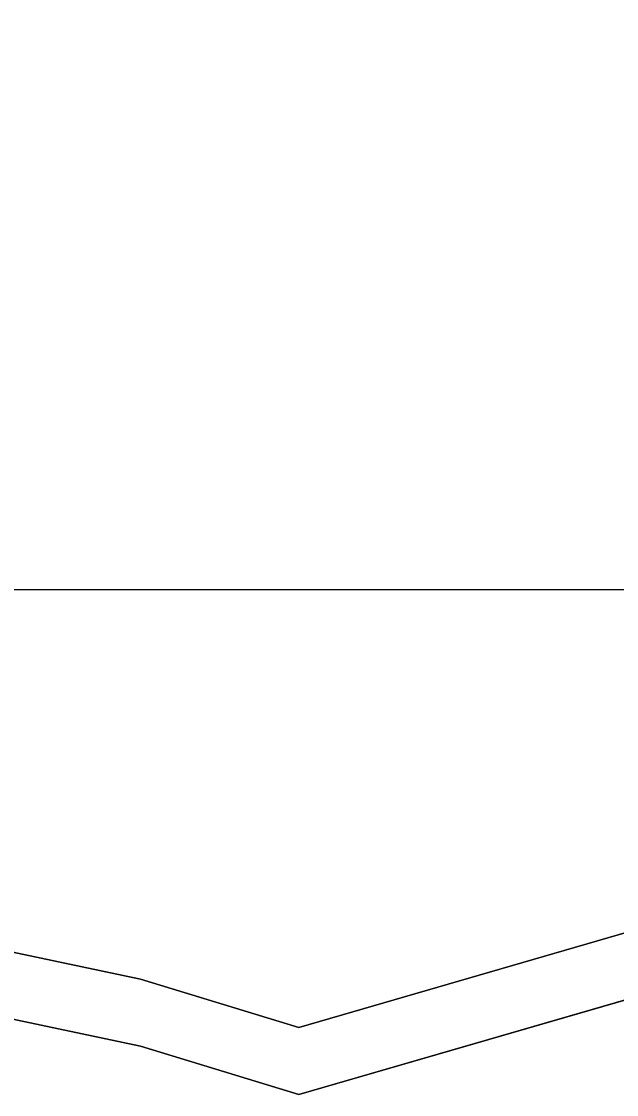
# Model space of a CAD drawing. Extents: x 1131015 to 1136271, y 133453 to 174329.
# Drawn here: x 1132363.426 to 1132365.642, y 158675.775 to 158679.771 of the extents above; entities that cross this region are included whole.
import ezdxf

# ---------------------------------------------------------------- set-up
doc = ezdxf.new("R2010")
doc.units = 0
for name, color, linetype in [('DESIGN - EARTHWORK - Shapes', 7, 'Continuous'), ('DESIGN - SHEET - Linework', 7, 'Continuous'), ('SURVEY - GROUND - Bottom of Topsoil Layer', 7, 'Continuous'), ('SURVEY - GROUND - Top of Ground', 7, 'Continuous')]:
    doc.layers.add(name, color=color, linetype=linetype)

msp = doc.modelspace()

# ---------------------------------------------------------------- linework, layer by layer
at = {"layer": 'DESIGN - EARTHWORK - Shapes'}
for points in [[(1132382.0635, 158676.9492), (1132369.7209, 158676.8901), (1132367.8772, 158676.8286), (1132367.4702, 158676.6482), (1132364.4593, 158675.7752), (1132363.8693, 158675.9553), (1132357.461, 158677.3097), (1132357.1413, 158677.339), (1132353.2782, 158678.027), (1132353.2782, 158678.277), (1132349.1527, 158678.628), (1132344.7792, 158678.9487), (1132340.4556, 158679.3144), (1132336.5472, 158679.645), (1132334.6998, 158679.7712)], [(1132382.0635, 158676.9492), (1132369.7209, 158676.8901), (1132367.8772, 158676.8286), (1132367.4702, 158676.6482), (1132364.4593, 158675.7752), (1132363.8693, 158675.9553), (1132357.461, 158677.3097), (1132357.1413, 158677.339), (1132353.2782, 158678.027), (1132353.2782, 158678.277), (1132349.1527, 158678.628), (1132344.7792, 158678.9487), (1132340.4556, 158679.3144), (1132336.5472, 158679.645), (1132334.6998, 158679.7712)], [(1132334.6998, 158679.7712), (1132336.5472, 158679.645), (1132340.4556, 158679.3144), (1132344.7792, 158678.9487), (1132349.1527, 158678.628), (1132353.2782, 158678.277), (1132353.2782, 158678.027), (1132357.1413, 158677.339), (1132357.461, 158677.3097), (1132363.8693, 158675.9553), (1132364.4593, 158675.7752), (1132367.4702, 158676.6482), (1132367.8772, 158676.8286), (1132369.7209, 158676.8901), (1132382.0635, 158676.9492)], [(1132382.0635, 158676.9492), (1132369.7209, 158676.8901), (1132367.8772, 158676.8286), (1132367.4702, 158676.6482), (1132364.4593, 158675.7752), (1132363.8693, 158675.9553), (1132357.461, 158677.3097), (1132357.1413, 158677.339), (1132353.2782, 158678.027), (1132353.2782, 158678.277), (1132349.1527, 158678.628), (1132344.7792, 158678.9487), (1132340.4556, 158679.3144), (1132336.5472, 158679.645), (1132334.6998, 158679.7712)], [(1132382.0635, 158676.9492), (1132369.7209, 158676.8901), (1132367.8772, 158676.8286), (1132367.4702, 158676.6482), (1132364.4593, 158675.7752), (1132363.8693, 158675.9553), (1132357.461, 158677.3097), (1132357.1413, 158677.339), (1132353.2782, 158678.027), (1132353.2782, 158678.277), (1132349.1527, 158678.628), (1132344.7792, 158678.9487), (1132340.4556, 158679.3144), (1132336.5472, 158679.645), (1132334.6998, 158679.7712)], [(1132382.0635, 158676.9492), (1132369.7209, 158676.8901), (1132367.8772, 158676.8286), (1132367.4702, 158676.6482), (1132364.4593, 158675.7752), (1132363.8693, 158675.9553), (1132357.461, 158677.3097), (1132357.1413, 158677.339), (1132353.2782, 158678.027), (1132353.2782, 158678.277), (1132349.1527, 158678.628), (1132344.7792, 158678.9487), (1132340.4556, 158679.3144), (1132336.5472, 158679.645), (1132334.6998, 158679.7712)], [(1132382.0635, 158676.9492), (1132369.7209, 158676.8901), (1132367.8772, 158676.8286), (1132367.4702, 158676.6482), (1132364.4593, 158675.7752), (1132363.8693, 158675.9553), (1132357.461, 158677.3097), (1132357.1413, 158677.339), (1132353.2782, 158678.027), (1132353.2782, 158678.277), (1132349.1527, 158678.628), (1132344.7792, 158678.9487), (1132340.4556, 158679.3144), (1132336.5472, 158679.645), (1132334.6998, 158679.7712)], [(1132382.0635, 158676.9492), (1132369.7209, 158676.8901), (1132367.8772, 158676.8286), (1132367.4702, 158676.6482), (1132364.4593, 158675.7752), (1132363.8693, 158675.9553), (1132357.461, 158677.3097), (1132357.1413, 158677.339), (1132353.2782, 158678.027), (1132353.2782, 158678.277), (1132349.1527, 158678.628), (1132344.7792, 158678.9487), (1132340.4556, 158679.3144), (1132336.5472, 158679.645), (1132334.6998, 158679.7712)], [(1132382.0635, 158676.9492), (1132369.7209, 158676.8901), (1132367.8772, 158676.8286), (1132367.4702, 158676.6482), (1132364.4593, 158675.7752), (1132363.8693, 158675.9553), (1132357.461, 158677.3097), (1132357.1413, 158677.339), (1132353.2782, 158678.027), (1132353.2782, 158678.277), (1132349.1527, 158678.628), (1132344.7792, 158678.9487), (1132340.4556, 158679.3144), (1132336.5472, 158679.645), (1132334.6998, 158679.7712)], [(1132382.0635, 158676.9492), (1132369.7209, 158676.8901), (1132367.8772, 158676.8286), (1132367.4702, 158676.6482), (1132364.4593, 158675.7752), (1132363.8693, 158675.9553), (1132357.461, 158677.3097), (1132357.1413, 158677.339), (1132353.2782, 158678.027), (1132353.2782, 158678.277), (1132349.1527, 158678.628), (1132344.7792, 158678.9487), (1132340.4556, 158679.3144), (1132336.5472, 158679.645), (1132334.6998, 158679.7712)], [(1132382.0635, 158676.9492), (1132369.7209, 158676.8901), (1132367.8772, 158676.8286), (1132367.4702, 158676.6482), (1132364.4593, 158675.7752), (1132363.8693, 158675.9553), (1132357.461, 158677.3097), (1132357.1413, 158677.339), (1132353.2782, 158678.027), (1132353.2782, 158678.277), (1132349.1527, 158678.628), (1132344.7792, 158678.9487), (1132340.4556, 158679.3144), (1132336.5472, 158679.645), (1132334.6998, 158679.7712)], [(1132334.6998, 158679.7712), (1132336.5472, 158679.645), (1132340.4556, 158679.3144), (1132344.7792, 158678.9487), (1132349.1527, 158678.628), (1132353.2782, 158678.277), (1132353.2782, 158678.027), (1132357.1413, 158677.339), (1132357.461, 158677.3097), (1132363.8693, 158675.9553), (1132364.4593, 158675.7752), (1132367.4702, 158676.6482), (1132367.8772, 158676.8286), (1132369.7209, 158676.8901), (1132382.0635, 158676.9492)], [(1132382.0635, 158676.9492), (1132369.7209, 158676.8901), (1132367.8772, 158676.8286), (1132367.4702, 158676.6482), (1132364.4593, 158675.7752), (1132363.8693, 158675.9553), (1132357.461, 158677.3097), (1132357.1413, 158677.339), (1132353.2782, 158678.027), (1132353.2782, 158678.277), (1132349.1527, 158678.628), (1132344.7792, 158678.9487), (1132340.4556, 158679.3144), (1132336.5472, 158679.645), (1132334.6998, 158679.7712)], [(1132382.0635, 158676.9492), (1132369.7209, 158676.8901), (1132367.8772, 158676.8286), (1132367.4702, 158676.6482), (1132364.4593, 158675.7752), (1132363.8693, 158675.9553), (1132357.461, 158677.3097), (1132357.1413, 158677.339), (1132353.2782, 158678.027), (1132353.2782, 158678.277), (1132349.1527, 158678.628), (1132344.7792, 158678.9487), (1132340.4556, 158679.3144), (1132336.5472, 158679.645), (1132334.6998, 158679.7712)], [(1132382.0635, 158676.9492), (1132369.7209, 158676.8901), (1132367.8772, 158676.8286), (1132367.4702, 158676.6482), (1132364.4593, 158675.7752), (1132363.8693, 158675.9553), (1132357.461, 158677.3097), (1132357.1413, 158677.339), (1132353.2782, 158678.027), (1132353.2782, 158678.277), (1132349.1527, 158678.628), (1132344.7792, 158678.9487), (1132340.4556, 158679.3144), (1132336.5472, 158679.645), (1132334.6998, 158679.7712)], [(1132382.0635, 158676.9492), (1132369.7209, 158676.8901), (1132367.8772, 158676.8286), (1132367.4702, 158676.6482), (1132364.4593, 158675.7752), (1132363.8693, 158675.9553), (1132357.461, 158677.3097), (1132357.1413, 158677.339), (1132353.2782, 158678.027), (1132353.2782, 158678.277), (1132349.1527, 158678.628), (1132344.7792, 158678.9487), (1132340.4556, 158679.3144), (1132336.5472, 158679.645), (1132334.6998, 158679.7712)], [(1132382.0635, 158676.9492), (1132369.7209, 158676.8901), (1132367.8772, 158676.8286), (1132367.4702, 158676.6482), (1132364.4593, 158675.7752), (1132363.8693, 158675.9553), (1132357.461, 158677.3097), (1132357.1413, 158677.339), (1132353.2782, 158678.027), (1132353.2782, 158678.277), (1132349.1527, 158678.628), (1132344.7792, 158678.9487), (1132340.4556, 158679.3144), (1132336.5472, 158679.645), (1132334.6998, 158679.7712)], [(1132334.6998, 158679.7712), (1132336.5472, 158679.645), (1132340.4556, 158679.3144), (1132344.7792, 158678.9487), (1132349.1527, 158678.628), (1132353.2782, 158678.277), (1132353.2782, 158678.027), (1132357.1413, 158677.339), (1132357.461, 158677.3097), (1132363.8693, 158675.9553), (1132364.4593, 158675.7752), (1132367.4702, 158676.6482), (1132367.8772, 158676.8286), (1132369.7209, 158676.8901), (1132382.0635, 158676.9492)]]:
    msp.add_lwpolyline(points, dxfattribs=at)
for points in [[(1132357.461, 158677.3097), (1132363.8693, 158675.9553), (1132364.4593, 158675.7752), (1132367.4702, 158676.6482), (1132367.8772, 158676.8286), (1132369.7209, 158676.8901), (1132382.0635, 158676.9492), (1132384.9083, 158676.8248), (1132385.5713, 158677.0458), (1132382.0635, 158677.1992), (1132369.7209, 158677.1401), (1132367.8772, 158677.0786), (1132367.4702, 158676.8982), (1132364.4593, 158676.0252), (1132363.8693, 158676.2053), (1132357.461, 158677.5597), (1132357.1413, 158677.589), (1132353.2782, 158678.277), (1132353.2782, 158678.027), (1132357.1413, 158677.339)], [(1132364.4593, 158676.0252), (1132367.4702, 158676.8982), (1132367.8772, 158677.0786), (1132369.7209, 158677.1401), (1132382.0635, 158677.1992), (1132385.5713, 158677.0458), (1132384.9083, 158676.8248), (1132382.0635, 158676.9492), (1132369.7209, 158676.8901), (1132367.8772, 158676.8286), (1132367.4702, 158676.6482), (1132364.4593, 158675.7752), (1132363.8693, 158675.9553), (1132357.461, 158677.3097), (1132357.1413, 158677.339), (1132353.2782, 158678.027), (1132353.2782, 158678.277), (1132357.1413, 158677.589), (1132357.461, 158677.5597), (1132363.8693, 158676.2053)], [(1132357.461, 158677.3097), (1132363.8693, 158675.9553), (1132364.4593, 158675.7752), (1132367.4702, 158676.6482), (1132367.8772, 158676.8286), (1132369.7209, 158676.8901), (1132382.0635, 158676.9492), (1132384.9083, 158676.8248), (1132385.5713, 158677.0458), (1132382.0635, 158677.1992), (1132369.7209, 158677.1401), (1132367.8772, 158677.0786), (1132367.4702, 158676.8982), (1132364.4593, 158676.0252), (1132363.8693, 158676.2053), (1132357.461, 158677.5597), (1132357.1413, 158677.589), (1132353.2782, 158678.277), (1132353.2782, 158678.027), (1132357.1413, 158677.339)], [(1132364.4593, 158676.0252), (1132367.4702, 158676.8982), (1132367.8772, 158677.0786), (1132369.7209, 158677.1401), (1132382.0635, 158677.1992), (1132385.5713, 158677.0458), (1132384.9083, 158676.8248), (1132382.0635, 158676.9492), (1132369.7209, 158676.8901), (1132367.8772, 158676.8286), (1132367.4702, 158676.6482), (1132364.4593, 158675.7752), (1132363.8693, 158675.9553), (1132357.461, 158677.3097), (1132357.1413, 158677.339), (1132353.2782, 158678.027), (1132353.2782, 158678.277), (1132357.1413, 158677.589), (1132357.461, 158677.5597), (1132363.8693, 158676.2053)], [(1132369.7209, 158676.8901), (1132382.0635, 158676.9492), (1132384.9083, 158676.8248), (1132385.5713, 158677.0458), (1132382.0635, 158677.1992), (1132369.7209, 158677.1401), (1132367.8772, 158677.0786), (1132367.4702, 158676.8982), (1132364.4593, 158676.0252), (1132363.8693, 158676.2053), (1132357.461, 158677.5597), (1132357.1413, 158677.589), (1132353.2782, 158678.277), (1132353.2782, 158678.027), (1132357.1413, 158677.339), (1132357.461, 158677.3097), (1132363.8693, 158675.9553), (1132364.4593, 158675.7752), (1132367.4702, 158676.6482), (1132367.8772, 158676.8286)], [(1132353.2782, 158678.027), (1132357.1413, 158677.339), (1132357.461, 158677.3097), (1132363.8693, 158675.9553), (1132364.4593, 158675.7752), (1132367.4702, 158676.6482), (1132367.8772, 158676.8286), (1132369.7209, 158676.8901), (1132382.0635, 158676.9492), (1132384.9083, 158676.8248), (1132385.5713, 158677.0458), (1132382.0635, 158677.1992), (1132369.7209, 158677.1401), (1132367.8772, 158677.0786), (1132367.4702, 158676.8982), (1132364.4593, 158676.0252), (1132363.8693, 158676.2053), (1132357.461, 158677.5597), (1132357.1413, 158677.589), (1132353.2782, 158678.277)], [(1132357.461, 158677.3097), (1132363.8693, 158675.9553), (1132364.4593, 158675.7752), (1132367.4702, 158676.6482), (1132367.8772, 158676.8286), (1132369.7209, 158676.8901), (1132382.0635, 158676.9492), (1132384.9083, 158676.8248), (1132385.5713, 158677.0458), (1132382.0635, 158677.1992), (1132369.7209, 158677.1401), (1132367.8772, 158677.0786), (1132367.4702, 158676.8982), (1132364.4593, 158676.0252), (1132363.8693, 158676.2053), (1132357.461, 158677.5597), (1132357.1413, 158677.589), (1132353.2782, 158678.277), (1132353.2782, 158678.027), (1132357.1413, 158677.339)], [(1132357.461, 158677.3097), (1132363.8693, 158675.9553), (1132364.4593, 158675.7752), (1132367.4702, 158676.6482), (1132367.8772, 158676.8286), (1132369.7209, 158676.8901), (1132382.0635, 158676.9492), (1132384.9083, 158676.8248), (1132385.5713, 158677.0458), (1132382.0635, 158677.1992), (1132369.7209, 158677.1401), (1132367.8772, 158677.0786), (1132367.4702, 158676.8982), (1132364.4593, 158676.0252), (1132363.8693, 158676.2053), (1132357.461, 158677.5597), (1132357.1413, 158677.589), (1132353.2782, 158678.277), (1132353.2782, 158678.027), (1132357.1413, 158677.339)], [(1132353.2782, 158678.027), (1132357.1413, 158677.339), (1132357.461, 158677.3097), (1132363.8693, 158675.9553), (1132364.4593, 158675.7752), (1132367.4702, 158676.6482), (1132367.8772, 158676.8286), (1132369.7209, 158676.8901), (1132382.0635, 158676.9492), (1132384.9083, 158676.8248), (1132385.5713, 158677.0458), (1132382.0635, 158677.1992), (1132369.7209, 158677.1401), (1132367.8772, 158677.0786), (1132367.4702, 158676.8982), (1132364.4593, 158676.0252), (1132363.8693, 158676.2053), (1132357.461, 158677.5597), (1132357.1413, 158677.589), (1132353.2782, 158678.277)], [(1132367.8772, 158677.0786), (1132369.7209, 158677.1401), (1132382.0635, 158677.1992), (1132385.5713, 158677.0458), (1132384.9083, 158676.8248), (1132382.0635, 158676.9492), (1132369.7209, 158676.8901), (1132367.8772, 158676.8286), (1132367.4702, 158676.6482), (1132364.4593, 158675.7752), (1132363.8693, 158675.9553), (1132357.461, 158677.3097), (1132357.1413, 158677.339), (1132353.2782, 158678.027), (1132353.2782, 158678.277), (1132357.1413, 158677.589), (1132357.461, 158677.5597), (1132363.8693, 158676.2053), (1132364.4593, 158676.0252), (1132367.4702, 158676.8982)], [(1132357.1413, 158677.339), (1132357.461, 158677.3097), (1132363.8693, 158675.9553), (1132364.4593, 158675.7752), (1132367.4702, 158676.6482), (1132367.8772, 158676.8286), (1132369.7209, 158676.8901), (1132382.0635, 158676.9492), (1132384.9083, 158676.8248), (1132385.5713, 158677.0458), (1132382.0635, 158677.1992), (1132369.7209, 158677.1401), (1132367.8772, 158677.0786), (1132367.4702, 158676.8982), (1132364.4593, 158676.0252), (1132363.8693, 158676.2053), (1132357.461, 158677.5597), (1132357.1413, 158677.589), (1132353.2782, 158678.277), (1132353.2782, 158678.027)], [(1132367.8772, 158677.0786), (1132369.7209, 158677.1401), (1132382.0635, 158677.1992), (1132385.5713, 158677.0458), (1132384.9083, 158676.8248), (1132382.0635, 158676.9492), (1132369.7209, 158676.8901), (1132367.8772, 158676.8286), (1132367.4702, 158676.6482), (1132364.4593, 158675.7752), (1132363.8693, 158675.9553), (1132357.461, 158677.3097), (1132357.1413, 158677.339), (1132353.2782, 158678.027), (1132353.2782, 158678.277), (1132357.1413, 158677.589), (1132357.461, 158677.5597), (1132363.8693, 158676.2053), (1132364.4593, 158676.0252), (1132367.4702, 158676.8982)], [(1132357.1413, 158677.339), (1132357.461, 158677.3097), (1132363.8693, 158675.9553), (1132364.4593, 158675.7752), (1132367.4702, 158676.6482), (1132367.8772, 158676.8286), (1132369.7209, 158676.8901), (1132382.0635, 158676.9492), (1132384.9083, 158676.8248), (1132385.5713, 158677.0458), (1132382.0635, 158677.1992), (1132369.7209, 158677.1401), (1132367.8772, 158677.0786), (1132367.4702, 158676.8982), (1132364.4593, 158676.0252), (1132363.8693, 158676.2053), (1132357.461, 158677.5597), (1132357.1413, 158677.589), (1132353.2782, 158678.277), (1132353.2782, 158678.027)], [(1132367.8772, 158677.0786), (1132369.7209, 158677.1401), (1132382.0635, 158677.1992), (1132385.5713, 158677.0458), (1132384.9083, 158676.8248), (1132382.0635, 158676.9492), (1132369.7209, 158676.8901), (1132367.8772, 158676.8286), (1132367.4702, 158676.6482), (1132364.4593, 158675.7752), (1132363.8693, 158675.9553), (1132357.461, 158677.3097), (1132357.1413, 158677.339), (1132353.2782, 158678.027), (1132353.2782, 158678.277), (1132357.1413, 158677.589), (1132357.461, 158677.5597), (1132363.8693, 158676.2053), (1132364.4593, 158676.0252), (1132367.4702, 158676.8982)], [(1132367.8772, 158677.0786), (1132369.7209, 158677.1401), (1132382.0635, 158677.1992), (1132385.5713, 158677.0458), (1132384.9083, 158676.8248), (1132382.0635, 158676.9492), (1132369.7209, 158676.8901), (1132367.8772, 158676.8286), (1132367.4702, 158676.6482), (1132364.4593, 158675.7752), (1132363.8693, 158675.9553), (1132357.461, 158677.3097), (1132357.1413, 158677.339), (1132353.2782, 158678.027), (1132353.2782, 158678.277), (1132357.1413, 158677.589), (1132357.461, 158677.5597), (1132363.8693, 158676.2053), (1132364.4593, 158676.0252), (1132367.4702, 158676.8982)], [(1132357.1413, 158677.339), (1132357.461, 158677.3097), (1132363.8693, 158675.9553), (1132364.4593, 158675.7752), (1132367.4702, 158676.6482), (1132367.8772, 158676.8286), (1132369.7209, 158676.8901), (1132382.0635, 158676.9492), (1132384.9083, 158676.8248), (1132385.5713, 158677.0458), (1132382.0635, 158677.1992), (1132369.7209, 158677.1401), (1132367.8772, 158677.0786), (1132367.4702, 158676.8982), (1132364.4593, 158676.0252), (1132363.8693, 158676.2053), (1132357.461, 158677.5597), (1132357.1413, 158677.589), (1132353.2782, 158678.277), (1132353.2782, 158678.027)], [(1132357.1413, 158677.339), (1132357.461, 158677.3097), (1132363.8693, 158675.9553), (1132364.4593, 158675.7752), (1132367.4702, 158676.6482), (1132367.8772, 158676.8286), (1132369.7209, 158676.8901), (1132382.0635, 158676.9492), (1132384.9083, 158676.8248), (1132385.5713, 158677.0458), (1132382.0635, 158677.1992), (1132369.7209, 158677.1401), (1132367.8772, 158677.0786), (1132367.4702, 158676.8982), (1132364.4593, 158676.0252), (1132363.8693, 158676.2053), (1132357.461, 158677.5597), (1132357.1413, 158677.589), (1132353.2782, 158678.277), (1132353.2782, 158678.027)], [(1132357.1413, 158677.589), (1132357.461, 158677.5597), (1132363.8693, 158676.2053), (1132364.4593, 158676.0252), (1132367.4702, 158676.8982), (1132367.8772, 158677.0786), (1132369.7209, 158677.1401), (1132382.0635, 158677.1992), (1132385.5713, 158677.0458), (1132384.9083, 158676.8248), (1132382.0635, 158676.9492), (1132369.7209, 158676.8901), (1132367.8772, 158676.8286), (1132367.4702, 158676.6482), (1132364.4593, 158675.7752), (1132363.8693, 158675.9553), (1132357.461, 158677.3097), (1132357.1413, 158677.339), (1132353.2782, 158678.027), (1132353.2782, 158678.277)]]:
    msp.add_lwpolyline(points, close=True, dxfattribs=at)
at = {"layer": 'DESIGN - SHEET - Linework'}
msp.add_line((1132190.4556, 158677.6554), (1132490.4556, 158677.6554), dxfattribs=at)
at = {"layer": 'SURVEY - GROUND - Bottom of Topsoil Layer'}
for p, q in [((1132357.461, 158677.3097), (1132363.8693, 158675.9553)), ((1132364.4593, 158675.7752), (1132367.4702, 158676.6482)), ((1132363.8693, 158675.9553), (1132364.4593, 158675.7752))]:
    msp.add_line(p, q, dxfattribs=at)
at = {"layer": 'SURVEY - GROUND - Top of Ground'}
for p, q in [((1132357.461, 158677.5597), (1132363.8693, 158676.2053)), ((1132364.4593, 158676.0252), (1132367.4702, 158676.8982)), ((1132363.8693, 158676.2053), (1132364.4593, 158676.0252))]:
    msp.add_line(p, q, dxfattribs=at)

doc.saveas('drawing.dxf')
